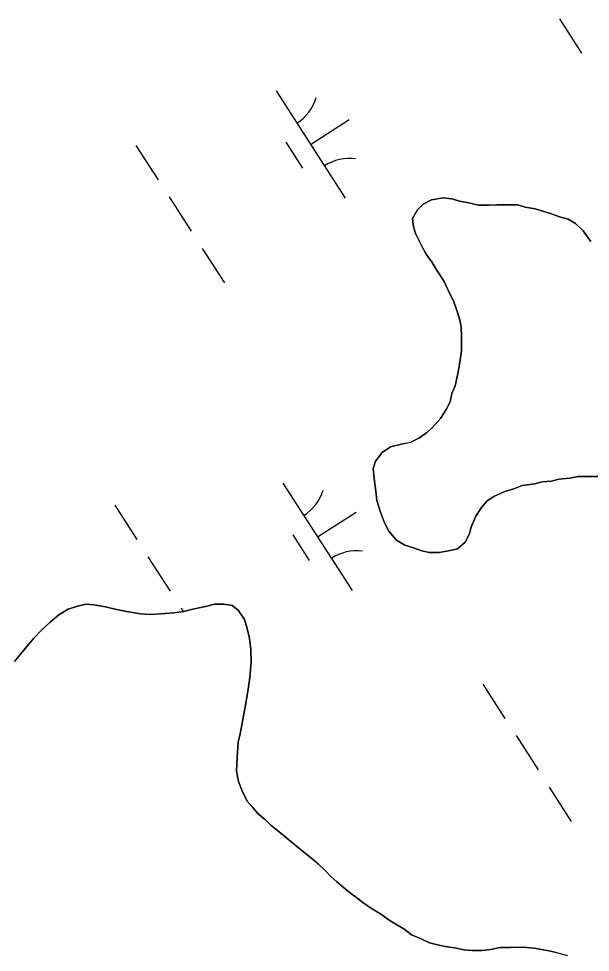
# Model space of a CAD drawing. Extents: x 3937982 to 3958556, y 219448 to 241894.
# Drawn here: x 3944530.6 to 3944754.5, y 230507.2 to 230873 of the extents above; entities that cross this region are included whole.
import ezdxf

# ---------------------------------------------------------------- set-up
doc = ezdxf.new("R2010")
doc.units = 0
doc.layers.add('V-TOPO-SHOR', color=7, linetype='Continuous')
doc.layers.add('V-WETL-SWMP', color=7, linetype='Continuous')

msp = doc.modelspace()

# ---------------------------------------------------------------- linework, layer by layer
at = {"layer": 'V-TOPO-SHOR'}
for points in [[(3944757.868, 230693.661), (3944754.268, 230693.625), (3944749.684, 230693.577), (3944746.42, 230692.889), (3944742.166, 230692.521), (3944739.227, 230691.835), (3944735.631, 230691.47), (3944732.69, 230690.786), (3944727.787, 230690.081), (3944724.527, 230688.74), (3944720.937, 230687.72), (3944716.699, 230685.713), (3944714.098, 230684.05), (3944711.833, 230681.408), (3944709.574, 230678.113), (3944707.979, 230674.169), (3944707.029, 230670.884), (3944705.423, 230667.922), (3944702.503, 230665.272), (3944699.564, 230664.588), (3944695.314, 230663.892), (3944691.386, 230663.851), (3944688.433, 230664.475), (3944684.818, 230665.749), (3944681.863, 230666.702), (3944678.57, 230668.633), (3944675.588, 230672.202), (3944673.919, 230675.461), (3944672.237, 230679.698), (3944670.881, 230684.267), (3944670.519, 230687.866), (3944669.814, 230692.768), (3944669.448, 230696.694), (3944670.398, 230699.65), (3944672.985, 230702.949), (3944676.235, 230705.276), (3944680.48, 230706.3), (3944684.075, 230706.992), (3944687.331, 230708.661), (3944690.258, 230710.656), (3944692.529, 230712.642), (3944695.767, 230716.275), (3944698.022, 230719.9), (3944699.627, 230722.862), (3944700.25, 230726.143), (3944701.53, 230729.102), (3944702.468, 230733.368), (3944703.088, 230736.647), (3944704.01, 230742.877), (3944703.955, 230748.114), (3944703.912, 230752.369), (3944703.228, 230755.308), (3944702.214, 230758.573), (3944700.864, 230762.486), (3944699.195, 230765.745), (3944697.188, 230769.98), (3944694.526, 230774.209), (3944692.529, 230777.461), (3944690.202, 230780.712), (3944688.203, 230784.294), (3944686.194, 230788.529), (3944685.185, 230791.466), (3944684.822, 230794.734), (3944686.753, 230798.027), (3944689.023, 230800.344), (3944692.279, 230802.013), (3944696.854, 230802.713), (3944700.133, 230802.42), (3944703.416, 230801.47)], [(3944703.416, 230801.47), (3944706.695, 230800.85), (3944710.633, 230799.908), (3944714.561, 230799.946), (3944717.836, 230799.979), (3944722.417, 230800.026), (3944726.02, 230800.063), (3944728.975, 230799.111), (3944732.909, 230798.496), (3944735.864, 230797.542), (3944738.822, 230796.592), (3944742.434, 230795.318), (3944745.719, 230794.37), (3944748.681, 230792.762), (3944751.657, 230789.846), (3944754.647, 230785.621)], [(3944528.935, 230621.179), (3944531.828, 230624.668), (3944533.934, 230627.087), (3944536.563, 230630.311), (3944539.728, 230633.536), (3944542.894, 230636.5), (3944546.324, 230639.463), (3944550.031, 230641.632), (3944553.216, 230642.73), (3944556.937, 230643.565), (3944560.134, 230643.332), (3944564.668, 230642.578), (3944568.94, 230641.556), (3944572.143, 230640.79), (3944578.279, 230639.787), (3944582.011, 230639.557), (3944586.268, 230639.867), (3944591.325, 230640.184), (3944595.314, 230640.757), (3944598.767, 230641.591), (3944603.816, 230642.707), (3944607.271, 230643.543), (3944610.998, 230643.58), (3944614.199, 230643.08), (3944616.614, 230641.241), (3944619.049, 230637.536), (3944620.148, 230634.085), (3944620.988, 230630.1), (3944621.564, 230625.844), (3944621.613, 230621.052), (3944621.142, 230614.922), (3944620.398, 230609.321), (3944619.389, 230603.984), (3944618.379, 230598.38), (3944617.371, 230592.779), (3944616.603, 230589.576), (3944616.13, 230583.71), (3944615.921, 230578.117), (3944616.761, 230574.13), (3944618.129, 230570.417), (3944620.034, 230566.44), (3944622.188, 230564.066), (3944624.347, 230561.424), (3944627.3, 230559.057), (3944629.45, 230556.947), (3944631.867, 230555.108), (3944635.627, 230551.95), (3944639.387, 230548.792), (3944642.34, 230546.427), (3944645.294, 230544.059), (3944647.981, 230541.69), (3944650.67, 230539.32), (3944652.822, 230536.944), (3944655.241, 230534.839), (3944657.66, 230532.734), (3944660.613, 230530.366), (3944663.027, 230528.527), (3944665.444, 230526.688), (3944668.393, 230524.587), (3944672.682, 230521.965), (3944675.633, 230519.866), (3944678.312, 230518.295), (3944681.795, 230516.2), (3944684.478, 230514.097), (3944688.224, 230512.536), (3944691.435, 230510.972), (3944694.638, 230510.206), (3944697.575, 230509.436)], [(3944697.575, 230509.436), (3944701.309, 230508.94), (3944705.044, 230508.178), (3944708.243, 230507.945), (3944711.972, 230507.984), (3944715.432, 230508.285), (3944719.151, 230509.12), (3944723.144, 230509.161), (3944728.471, 230509.214), (3944733.27, 230508.731), (3944737.538, 230507.975), (3944740.741, 230507.209), (3944745.547, 230505.925)]]:
    msp.add_lwpolyline(points, dxfattribs=at)
at = {"layer": 'V-WETL-SWMP'}
for p, q in [((3944742.399, 230872.954), (3944751.059, 230859.5)), ((3944631.418, 230844.683), (3944658.48, 230802.64)), ((3944644.949, 230823.661), (3944660.084, 230833.404)), ((3944576.552, 230823.286), (3944585.212, 230809.832)), ((3944635.214, 230824.53), (3944641.709, 230814.44)), ((3944589.541, 230803.105), (3944598.201, 230789.651)), ((3944689.022, 230800.343), (3944686.754, 230798.028)), ((3944692.279, 230802.013), (3944689.022, 230800.343)), ((3944696.855, 230802.714), (3944692.279, 230802.013)), ((3944700.132, 230802.42), (3944696.855, 230802.714)), ((3944703.415, 230801.471), (3944700.132, 230802.42)), ((3944706.695, 230800.849), (3944703.415, 230801.471)), ((3944710.633, 230799.907), (3944706.695, 230800.849)), ((3944714.562, 230799.947), (3944710.633, 230799.907)), ((3944717.835, 230799.98), (3944714.562, 230799.947)), ((3944722.418, 230800.026), (3944717.835, 230799.98)), ((3944726.019, 230800.063), (3944722.418, 230800.026)), ((3944728.975, 230799.111), (3944726.019, 230800.063)), ((3944686.754, 230798.028), (3944684.823, 230794.735)), ((3944732.909, 230798.496), (3944728.975, 230799.111)), ((3944735.865, 230797.543), (3944732.909, 230798.496)), ((3944738.821, 230796.591), (3944735.865, 230797.543)), ((3944742.435, 230795.318), (3944738.821, 230796.591)), ((3944684.823, 230794.735), (3944685.184, 230791.465)), ((3944745.719, 230794.369), (3944742.435, 230795.318)), ((3944748.681, 230792.762), (3944745.719, 230794.369)), ((3944751.657, 230789.846), (3944748.681, 230792.762)), ((3944685.184, 230791.465), (3944686.195, 230788.529)), ((3944754.646, 230785.621), (3944751.657, 230789.846)), ((3944686.195, 230788.529), (3944688.203, 230784.293)), ((3944602.531, 230782.924), (3944611.191, 230769.47)), ((3944688.203, 230784.293), (3944690.203, 230780.712)), ((3944690.203, 230780.712), (3944692.528, 230777.462)), ((3944692.528, 230777.462), (3944694.525, 230774.209)), ((3944694.525, 230774.209), (3944697.187, 230769.98)), ((3944697.187, 230769.98), (3944699.194, 230765.744)), ((3944699.194, 230765.744), (3944700.864, 230762.487)), ((3944700.864, 230762.487), (3944702.213, 230758.572)), ((3944702.213, 230758.572), (3944703.228, 230755.309)), ((3944703.228, 230755.309), (3944703.912, 230752.369)), ((3944703.912, 230752.369), (3944703.955, 230748.114)), ((3944703.955, 230748.114), (3944704.009, 230742.877)), ((3944704.009, 230742.877), (3944703.089, 230736.647)), ((3944703.089, 230736.647), (3944702.468, 230733.367)), ((3944702.468, 230733.367), (3944701.529, 230729.102)), ((3944701.529, 230729.102), (3944700.249, 230726.142)), ((3944699.628, 230722.862), (3944698.021, 230719.9)), ((3944700.249, 230726.142), (3944699.628, 230722.862)), ((3944698.021, 230719.9), (3944695.766, 230716.276)), ((3944695.766, 230716.276), (3944692.529, 230712.642)), ((3944692.529, 230712.642), (3944690.258, 230710.655)), ((3944687.331, 230708.661), (3944684.074, 230706.991)), ((3944690.258, 230710.655), (3944687.331, 230708.661)), ((3944676.235, 230705.275), (3944672.985, 230702.95)), ((3944680.48, 230706.3), (3944676.235, 230705.275)), ((3944684.074, 230706.991), (3944680.48, 230706.3)), ((3944672.985, 230702.95), (3944670.399, 230699.65)), ((3944670.399, 230699.65), (3944669.447, 230696.694)), ((3944669.447, 230696.694), (3944669.814, 230692.769)), ((3944746.419, 230692.89), (3944749.685, 230693.578)), ((3944749.685, 230693.578), (3944754.268, 230693.624)), ((3944754.268, 230693.624), (3944757.869, 230693.661)), ((3944634.116, 230690.963), (3944661.179, 230648.92)), ((3944669.814, 230692.769), (3944670.518, 230687.866)), ((3944724.526, 230688.74), (3944727.787, 230690.082)), ((3944727.787, 230690.082), (3944732.69, 230690.787)), ((3944732.69, 230690.787), (3944735.63, 230691.471)), ((3944735.63, 230691.471), (3944739.227, 230691.835)), ((3944739.227, 230691.835), (3944742.166, 230692.52)), ((3944742.166, 230692.52), (3944746.419, 230692.89)), ((3944670.518, 230687.866), (3944670.882, 230684.268)), ((3944716.7, 230685.714), (3944720.936, 230687.721)), ((3944720.936, 230687.721), (3944724.526, 230688.74)), ((3944670.882, 230684.268), (3944672.238, 230679.699)), ((3944711.833, 230681.409), (3944714.098, 230684.051)), ((3944714.098, 230684.051), (3944716.7, 230685.714)), ((3944568.251, 230682.368), (3944576.911, 230668.914)), ((3944647.647, 230669.942), (3944662.783, 230679.684)), ((3944672.238, 230679.699), (3944673.918, 230675.46)), ((3944709.575, 230678.112), (3944711.833, 230681.409)), ((3944673.918, 230675.46), (3944675.587, 230672.203)), ((3944707.978, 230674.168), (3944709.575, 230678.112)), ((3944675.587, 230672.203), (3944678.57, 230668.632)), ((3944707.029, 230670.884), (3944707.978, 230674.168)), ((3944637.912, 230670.811), (3944644.407, 230660.72)), ((3944678.57, 230668.632), (3944681.863, 230666.701)), ((3944705.422, 230667.922), (3944707.029, 230670.884)), ((3944681.863, 230666.701), (3944684.819, 230665.749)), ((3944684.819, 230665.749), (3944688.433, 230664.476)), ((3944688.433, 230664.476), (3944691.386, 230663.851)), ((3944695.314, 230663.891), (3944699.563, 230664.589)), ((3944699.563, 230664.589), (3944702.502, 230665.273)), ((3944702.502, 230665.273), (3944705.422, 230667.922)), ((3944581.241, 230662.188), (3944589.901, 230648.734)), ((3944691.386, 230663.851), (3944695.314, 230663.891)), ((3944553.216, 230642.729), (3944550.032, 230641.631)), ((3944556.936, 230643.565), (3944553.216, 230642.729)), ((3944560.134, 230643.331), (3944556.936, 230643.565)), ((3944564.669, 230642.578), (3944560.134, 230643.331)), ((3944568.941, 230641.556), (3944564.669, 230642.578)), ((3944603.816, 230642.708), (3944598.767, 230641.592)), ((3944607.27, 230643.542), (3944603.816, 230642.708)), ((3944610.998, 230643.58), (3944607.27, 230643.542)), ((3944614.199, 230643.08), (3944610.998, 230643.58)), ((3944616.614, 230641.24), (3944614.199, 230643.08)), ((3944546.325, 230639.463), (3944542.893, 230636.499)), ((3944550.032, 230641.631), (3944546.325, 230639.463)), ((3944572.144, 230640.79), (3944568.941, 230641.556)), ((3944578.28, 230639.787), (3944572.144, 230640.79)), ((3944582.01, 230639.558), (3944578.28, 230639.787)), ((3944586.268, 230639.867), (3944582.01, 230639.558)), ((3944591.325, 230640.185), (3944586.268, 230639.867)), ((3944595.314, 230640.758), (3944591.325, 230640.185)), ((3944594.231, 230642.007), (3944595.058, 230640.721)), ((3944598.767, 230641.592), (3944595.314, 230640.758)), ((3944619.048, 230637.536), (3944616.614, 230641.24)), ((3944542.893, 230636.499), (3944539.727, 230633.537)), ((3944620.148, 230634.085), (3944619.048, 230637.536)), ((3944539.727, 230633.537), (3944536.564, 230630.31)), ((3944620.988, 230630.099), (3944620.148, 230634.085)), ((3944536.564, 230630.31), (3944533.934, 230627.087)), ((3944621.563, 230625.844), (3944620.988, 230630.099)), ((3944531.828, 230624.669), (3944528.934, 230621.178)), ((3944533.934, 230627.087), (3944531.828, 230624.669)), ((3944621.612, 230621.051), (3944621.563, 230625.844)), ((3944621.141, 230614.921), (3944621.612, 230621.051)), ((3944620.399, 230609.321), (3944621.141, 230614.921)), ((3944712.379, 230612.268), (3944721.039, 230598.814)), ((3944619.388, 230603.984), (3944620.399, 230609.321)), ((3944618.379, 230598.381), (3944619.388, 230603.984)), ((3944617.371, 230592.779), (3944618.379, 230598.381)), ((3944616.604, 230589.575), (3944617.371, 230592.779)), ((3944725.369, 230592.087), (3944734.029, 230578.633)), ((3944616.131, 230583.711), (3944616.604, 230589.575)), ((3944615.921, 230578.117), (3944616.131, 230583.711)), ((3944616.761, 230574.13), (3944615.921, 230578.117)), ((3944618.13, 230570.416), (3944616.761, 230574.13)), ((3944620.034, 230566.44), (3944618.13, 230570.416)), ((3944738.359, 230571.906), (3944747.019, 230558.452)), ((3944622.189, 230564.065), (3944620.034, 230566.44)), ((3944624.346, 230561.424), (3944622.189, 230564.065)), ((3944627.299, 230559.057), (3944624.346, 230561.424)), ((3944629.451, 230556.948), (3944627.299, 230559.057)), ((3944631.867, 230555.109), (3944629.451, 230556.948)), ((3944635.627, 230551.951), (3944631.867, 230555.109)), ((3944639.387, 230548.793), (3944635.627, 230551.951)), ((3944642.341, 230546.426), (3944639.387, 230548.793)), ((3944645.294, 230544.059), (3944642.341, 230546.426)), ((3944647.981, 230541.69), (3944645.294, 230544.059)), ((3944650.669, 230539.32), (3944647.981, 230541.69)), ((3944652.823, 230536.945), (3944650.669, 230539.32)), ((3944655.241, 230534.839), (3944652.823, 230536.945)), ((3944657.659, 230532.733), (3944655.241, 230534.839)), ((3944660.613, 230530.366), (3944657.659, 230532.733)), ((3944663.028, 230528.527), (3944660.613, 230530.366)), ((3944665.444, 230526.687), (3944663.028, 230528.527)), ((3944668.394, 230524.586), (3944665.444, 230526.687)), ((3944672.682, 230521.966), (3944668.394, 230524.586)), ((3944675.633, 230519.866), (3944672.682, 230521.966)), ((3944678.312, 230518.295), (3944675.633, 230519.866)), ((3944681.795, 230516.2), (3944678.312, 230518.295)), ((3944684.479, 230514.096), (3944681.795, 230516.2)), ((3944688.224, 230512.536), (3944684.479, 230514.096)), ((3944691.435, 230510.971), (3944688.224, 230512.536)), ((3944694.639, 230510.205), (3944691.435, 230510.971)), ((3944697.576, 230509.435), (3944694.639, 230510.205)), ((3944701.309, 230508.941), (3944697.576, 230509.435)), ((3944705.045, 230508.179), (3944701.309, 230508.941)), ((3944708.244, 230507.945), (3944705.045, 230508.179)), ((3944711.972, 230507.983), (3944708.244, 230507.945)), ((3944715.431, 230508.285), (3944711.972, 230507.983)), ((3944719.15, 230509.121), (3944715.431, 230508.285)), ((3944723.145, 230509.162), (3944719.15, 230509.121)), ((3944728.471, 230509.215), (3944723.145, 230509.162)), ((3944733.269, 230508.731), (3944728.471, 230509.215)), ((3944737.538, 230507.976), (3944733.269, 230508.731)), ((3944740.741, 230507.209), (3944737.538, 230507.976))]:
    msp.add_line(p, q, dxfattribs=at)
for centre, start, end in [((3944630.198, 230847.016), 301.99668, 343.54034), ((3944660.098, 230800.564), 81.99668, 123.54034), ((3944632.897, 230693.296), 301.99668, 343.54034), ((3944662.797, 230646.844), 81.99668, 123.54034)]:
    msp.add_arc(centre, 17.623, start, end, dxfattribs=at)

doc.saveas('drawing.dxf')
